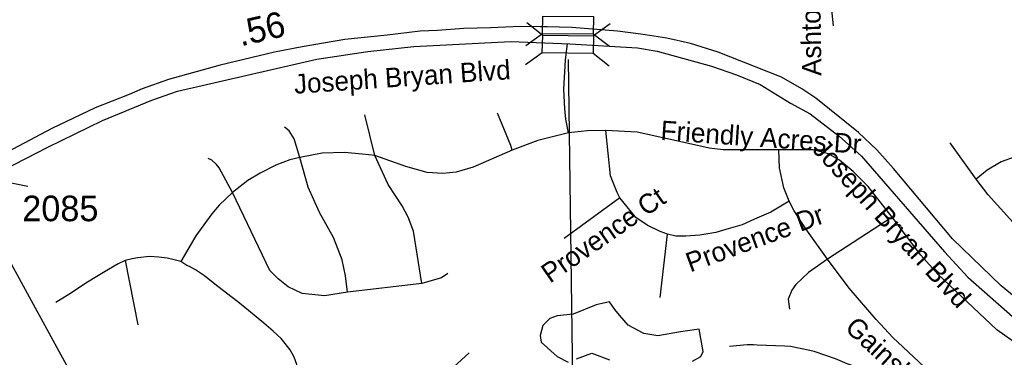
# Model space of a CAD drawing. Extents: x 1662474 to 1856135, y 779280 to 917889.
# Drawn here: x 1742716 to 1747522, y 861521 to 863170 of the extents above; entities that cross this region are included whole.
import ezdxf

# ---------------------------------------------------------------- set-up
doc = ezdxf.new("R2010")
doc.units = 0
for name, color, linetype in [('Exist Hydrographic Misc Water Feature', 7, 'Continuous'), ('Exist Hydrographic Pond Under 1500 Sq Ft', 7, 'Continuous'), ('Exist Road Non-System Type 51', 7, 'Continuous'), ('Exist Road Non-System Type 51 Label', 7, 'Continuous'), ('Exist Road Secondary Mileage Tenths English Label', 7, 'Continuous'), ('Exist Road Secondary Structure Standard Bridge CELL', 7, 'Continuous'), ('Exist Road Secondary Structure Standard Bridge Number Label', 7, 'Continuous'), ('Exist Road Secondary Type 51 Divided Attributed', 7, 'Continuous'), ('Exist Road Secondary Type 51 Label', 7, 'Continuous'), ('Exist Road Secondary Type 51 Number Label', 7, 'Continuous')]:
    doc.layers.add(name, color=color, linetype=linetype)

msp = doc.modelspace()

# ---------------------------------------------------------------- linework, layer by layer
at = {"layer": 'Exist Hydrographic Misc Water Feature'}
msp.add_lwpolyline([(1747325.9, 861314.6), (1747290, 861333), (1747230.3, 861357.4), (1747076.6, 861402.7), (1747008.7, 861419.3), (1746956.8, 861431.7), (1746934.7, 861434), (1746890.8, 861442.3), (1746834.8, 861460.7), (1746755, 861489.3), (1746731.3, 861499.6), (1746697.2, 861513.8), (1746593.7, 861548.8), (1746571.7, 861554.9), (1746477.8, 861573.7), (1746449.7, 861576), (1746315.8, 861581), (1746297.8, 861581.2), (1746265.8, 861581.4), (1746179.7, 861574.1)], dxfattribs=at)
at = {"layer": 'Exist Hydrographic Pond Under 1500 Sq Ft'}
for points in [[(1745620, 861754.2), (1745594.7, 861792.1), (1745529, 861777), (1745417.7, 861731.5), (1745339.3, 861723.9), (1745303.8, 861711.2), (1745268.4, 861675.8), (1745255.8, 861627.8), (1745260.8, 861595), (1745339.3, 861524.2), (1745392.4, 861496.4)], [(1745999.4, 861501.4), (1746039.9, 861524.2), (1746052.5, 861549.4), (1746032.3, 861658.2), (1745941.2, 861645.5), (1745830, 861625.3), (1745761.7, 861637.9), (1745685.8, 861678.4), (1745642.8, 861726.4), (1745620, 861754.2)], [(1745432.8, 861514.1), (1745508.7, 861541.9), (1745594.7, 861509)]]:
    msp.add_lwpolyline(points, dxfattribs=at)
at = {"layer": 'Exist Road Non-System Type 51'}
for p, q in [((1746687.2, 863139.7), (1746665.5, 863359.4)), ((1744448.8, 862506.1), (1744400.9, 862705.6)), ((1747384.4, 862390.6), (1747258.1, 862568)), ((1745644.8, 862300.1), (1745373.1, 862101.1)), ((1746974.1, 862205.6), (1746658.1, 862000.6)), ((1745842.4, 861812.7), (1745877, 862121.9)), ((1743231.1, 861993.2), (1743292.4, 861678.9)), ((1744678.6, 861881.4), (1744314.9, 861838.9)), ((1744796.8, 861439.8), (1744909.1, 861542.9))]:
    msp.add_line(p, q, dxfattribs=at)
for points in [[(1745394.6, 862616.6), (1745381.8, 862684.4), (1745376.2, 862735.2), (1745372.1, 862830.5), (1745379.4, 862971.7), (1745389.6, 863053.1)], [(1745119.6, 862532.6), (1745112.2, 862555.7), (1745047.6, 862712.7)], [(1744082.9, 862496.9), (1744055.6, 862587.5), (1744030.6, 862626.4), (1744008.4, 862644.2)], [(1745577.1, 862629.2), (1745487, 862627.1), (1745394.6, 862616.6)], [(1745644.8, 862300.1), (1745632.1, 862326.6), (1745599.9, 862406.6), (1745577.1, 862629.2)], [(1746420.6, 862534.7), (1746148.9, 862534.7), (1746081.2, 862543.1), (1746009.4, 862558.9), (1745729, 862619.8), (1745577.1, 862629.2)], [(1745394.6, 862616.6), (1745245.4, 862579.9), (1745119.6, 862532.6)], [(1745119.6, 862532.6), (1744928.8, 862450.2), (1744846.1, 862425), (1744781.2, 862418.4), (1744705.1, 862423.7), (1744599.9, 862452.6), (1744448.8, 862506.1)], [(1746470.8, 862283.5), (1746445.9, 862349.4), (1746424.9, 862446), (1746420.6, 862534.7)], [(1746974.1, 862205.6), (1746857.1, 862354.4), (1746783.4, 862428.4), (1746716.6, 862484.6), (1746663.4, 862514.8), (1746587.2, 862534.7), (1746420.6, 862534.7)], [(1743754, 862325.2), (1743689.9, 862445.8), (1743675.5, 862463.1), (1743653.5, 862483.8), (1743635.4, 862491.4)], [(1744082.9, 862496.9), (1744033.8, 862485.9), (1743965.2, 862458.9), (1743890.1, 862421.1), (1743829.4, 862384.4), (1743754, 862325.2)], [(1744448.8, 862506.1), (1744387.9, 862512.4), (1744301.5, 862521.1), (1744192.4, 862517.7), (1744082.9, 862496.9)], [(1744314.9, 861838.9), (1744305.6, 861918.7), (1744289.4, 861996.9), (1744247.4, 862106.4), (1744178.4, 862228.2), (1744123.9, 862351.2), (1744082.9, 862496.9)], [(1744678.6, 861881.4), (1744637.9, 862136.9), (1744611.4, 862205.4), (1744582.1, 862261.2), (1744514.9, 862365.4), (1744448.8, 862506.1)], [(1747965.4, 862498.2), (1747695.6, 862514.8), (1747624, 862509.8), (1747570.6, 862498.2), (1747506.1, 862475.7), (1747438.4, 862434.7), (1747384.4, 862390.6)], [(1748341.6, 861921.4), (1748308.5, 861874.1), (1748268.6, 861840), (1748201.6, 861811.6), (1748126.9, 861804.2), (1748063.4, 861819.2), (1747992, 861855.4), (1747878.4, 861916.1), (1747760.5, 861994), (1747682.2, 862061.5), (1747608.2, 862130.8), (1747442.6, 862314.8), (1747384.4, 862390.6)], [(1743754, 862325.2), (1743689.9, 862263.6), (1743652.9, 862221.9), (1743575.5, 862114), (1743502.6, 861988.5)], [(1744314.9, 861838.9), (1744203.9, 861820.6), (1744094.6, 861833.2), (1744025.6, 861864.4), (1743976.6, 861904.2), (1743936.4, 861944.2), (1743754, 862325.2)], [(1745877, 862121.9), (1745841.4, 862134.8), (1745778.4, 862166.2), (1745723.5, 862204.5), (1745681, 862255.4), (1745644.8, 862300.1)], [(1746470.8, 862283.5), (1746382.2, 862230.5), (1746303, 862195.1), (1746241.6, 862168.1), (1746162.4, 862144.9), (1746113.5, 862130.5), (1746035.4, 862116.9), (1745966.5, 862112.9), (1745918.5, 862113.4), (1745877, 862121.9)], [(1746658.1, 862000.6), (1746552.9, 862148.1), (1746496.8, 862236.9), (1746470.8, 862283.5)], [(1747781.1, 861448.1), (1747669.6, 861524.2), (1747485.4, 861654.4), (1747197.8, 861926.4), (1747114.6, 862019.8), (1746974.1, 862205.6)], [(1743502.6, 861988.5), (1743462.4, 861999.2), (1743435.1, 862005.6), (1743394.9, 862010.6), (1743349.5, 862012.9), (1743291.8, 862006.4), (1743264.5, 862001.7), (1743231.1, 861993.2)], [(1746658.1, 862000.6), (1746566.2, 861934.8), (1746504.1, 861877.2), (1746484.4, 861848.1), (1746466.5, 861805.6), (1746472.6, 861756.5)], [(1747300.9, 861191.9), (1747303, 861245), (1747285.4, 861317.9), (1747257.4, 861355.5), (1746977, 861616.9), (1746895.6, 861706.4), (1746764.4, 861858.6), (1746658.1, 862000.6)], [(1743231.1, 861993.2), (1743195.8, 861976.8), (1743149, 861950.5), (1743101, 861920.6), (1743038.5, 861883), (1742968.6, 861836.4), (1742891.9, 861789.4)], [(1744075, 861457.9), (1744068.6, 861485.9), (1744055.9, 861520.9), (1744035.9, 861557), (1743992.4, 861612.9), (1743952.6, 861649.2), (1743907.5, 861688), (1743832.8, 861749.9), (1743780.5, 861791.7), (1743725.6, 861833.7), (1743668.6, 861877.5), (1743617.5, 861918.2), (1743573.1, 861947.9), (1743545.1, 861963.9), (1743531.1, 861969.4), (1743502.6, 861988.5)], [(1744806.1, 861930.8), (1744775, 861908.5), (1744678.6, 861881.4)]]:
    msp.add_lwpolyline(points, dxfattribs=at)
at = {"layer": 'Exist Road Secondary Structure Standard Bridge CELL'}
for p, q in [((1745268.8, 863093.1), (1745190.3, 863154.2)), ((1745598.2, 863150.1), (1745516.7, 863091.2)), ((1745267.4, 863101.3), (1745186.5, 863041.9)), ((1745594.4, 863038.3), (1745515.2, 863098.9)), ((1745266.7, 863008.2), (1745185.2, 862949.3)), ((1745593, 862943.2), (1745514.5, 863004.3)), ((1742755.5, 862355.9), (1742657.2, 862374.6))]:
    msp.add_line(p, q, dxfattribs=at)
for points in [[(1745515.2, 863098.9), (1745267.4, 863100.9), (1745268.6, 863187.7), (1745516.4, 863185.8)], [(1745514.5, 863004.3), (1745266.7, 863007.8), (1745268.8, 863094.6), (1745516.7, 863091.2)]]:
    msp.add_lwpolyline(points, close=True, dxfattribs=at)
at = {"layer": 'Exist Road Secondary Structure Standard Bridge Number Label'}
for p, q in [((1745392.4, 862976.3), (1745433.2, 860059.1)), ((1742518.2, 862261.8), (1743468.9, 860520.9))]:
    msp.add_line(p, q, dxfattribs=at)
at = {"layer": 'Exist Road Secondary Type 51 Divided Attributed'}
for points in [[(1745410.5, 863131), (1745291.1, 863135), (1745256.5, 863135.4), (1745160.2, 863136.5), (1745013.9, 863129.6), (1744884, 863126.7), (1744755, 863117.1), (1744670.1, 863114.5), (1744509.4, 863094.5), (1744302.2, 863073.7), (1744094, 863038.1), (1743959.1, 863011), (1743694.2, 862947.8), (1743441.5, 862878.5)], [(1747662, 861741.7), (1747505.7, 861870.3), (1747268.7, 862100.2), (1746980.7, 862442.4), (1746898.9, 862534.8), (1746810.8, 862619.1), (1746601.5, 862785.9), (1746533.1, 862832.9), (1746434.7, 862888.4), (1746124.8, 863011.2), (1745989.6, 863053.5), (1745874.1, 863079.4), (1745747.4, 863098.9), (1745633, 863114.6), (1745410.5, 863131)], [(1743486, 862820.2), (1744166.1, 862977.6), (1744414.9, 863014.2), (1744639, 863039.8), (1745112.4, 863063.7), (1745400.3, 863052.6)], [(1745400.3, 863052.6), (1745731.7, 863033), (1745827, 863016.2), (1746093.2, 862943.3), (1746213.7, 862901.3), (1746329.5, 862853.8), (1746478.8, 862762.3), (1746573.3, 862710.9), (1746716.2, 862601.6), (1746825.3, 862503.6), (1746909, 862406.2), (1747229.4, 862035.4), (1747343, 861911.7), (1747561.2, 861721)], [(1743441.5, 862878.5), (1743313.1, 862831.9), (1743249.9, 862805.2), (1743084.4, 862739.5), (1742872.3, 862639.2), (1742709.3, 862552), (1742576.7, 862481.8), (1742499, 862443.7)], [(1742526.8, 862373.5), (1742635, 862435.3), (1742852.5, 862546.7), (1743119.8, 862677.9), (1743361, 862776.6), (1743486, 862820.2)]]:
    msp.add_lwpolyline(points, dxfattribs=at)

# ---------------------------------------------------------------- texts
at = {"layer": 'Exist Road Non-System Type 51 Label'}
for s, rotation, p in [('Ashton Ct', 90.8675, (1746629.4, 862895.8)), ('Friendly Acres Dr', 356.0112, (1745841.7, 862582.8)), ('Provence Ct', 34.8402, (1745304.1, 861880.2)), ('Provence Dr', 20.2539, (1745989, 861935)), ('Gainsboro Dr', 317.1418, (1746738.3, 861658))]:
    msp.add_text(s, height=95, rotation=rotation, dxfattribs=at).set_placement(p)
at = {"layer": 'Exist Road Secondary Mileage Tenths English Label'}
msp.add_text('.56', height=125, rotation=13.1245, dxfattribs=at).set_placement((1743794.9, 863039.4))
at = {"layer": 'Exist Road Secondary Type 51 Label'}
for rotation, p in [(3.8956, (1744057.6, 862807.7)), (312.5778, (1746579.6, 862533.5))]:
    msp.add_text('Joseph Bryan Blvd', height=95, rotation=rotation, dxfattribs=at).set_placement(p)
at = {"layer": 'Exist Road Secondary Type 51 Number Label'}
msp.add_text('2085', height=125, dxfattribs=at).set_placement((1742728.1, 862185.6))

doc.saveas('drawing.dxf')
